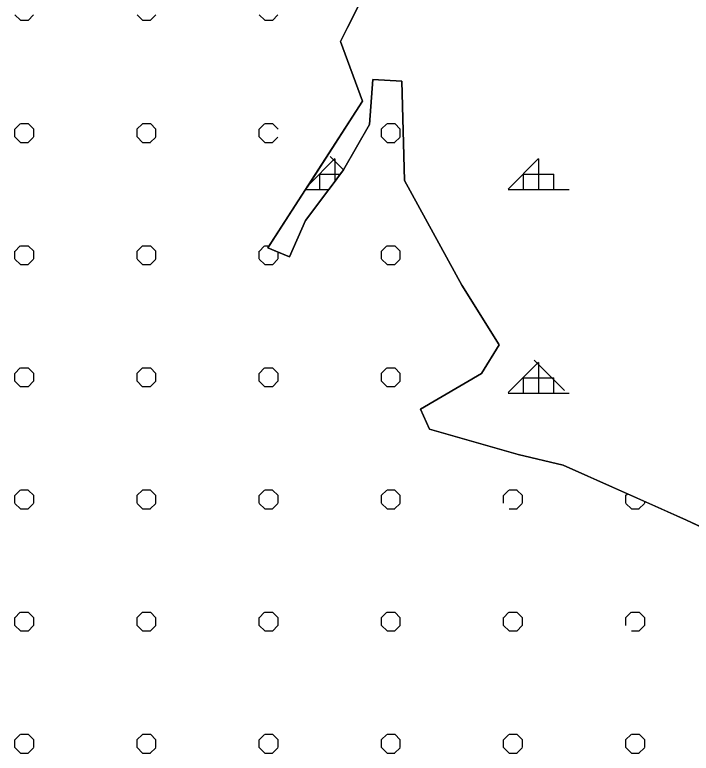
# Model space of a CAD drawing. Extents: x 427903 to 430077, y 4477233 to 4480385.
# Drawn here: x 429480.5 to 429646.6, y 4479293.4 to 4479474.7 of the extents above; entities that cross this region are included whole.
import ezdxf

# ---------------------------------------------------------------- set-up
doc = ezdxf.new("R2010")
doc.units = 0
for name, color, linetype in [('ADA', 7, 'Continuous'), ('PL_AYA_ORMAN', 7, 'Continuous'), ('PL_KA_TARIM_OZEL', 7, 'Continuous'), ('TR_ORMAN', 7, 'Continuous'), ('TR_OZELMAHSUL', 7, 'Continuous')]:
    doc.layers.add(name, color=color, linetype=linetype)

msp = doc.modelspace()

# ---------------------------------------------------------------- linework, layer by layer
at = {"layer": 'ADA'}
for p, q in [((429562.18, 4479471.65), (429572.94, 4479493.09)), ((429560.44, 4479468.17), (429562.18, 4479471.65)), ((429565.86, 4479453.48), (429560.44, 4479468.17)), ((429568.44, 4479458.81), (429567.59, 4479447.82)), ((429575.57, 4479458.44), (429568.44, 4479458.81)), ((429576.22, 4479434.06), (429575.57, 4479458.44)), ((429542.62, 4479417.45), (429565.86, 4479453.48)), ((429567.59, 4479447.82), (429561.09, 4479436.44)), ((429561.09, 4479436.44), (429551.9, 4479424.19)), ((429590.24, 4479408.36), (429576.22, 4479434.06)), ((429551.9, 4479424.19), (429547.95, 4479415.31)), ((429547.95, 4479415.31), (429542.62, 4479417.45)), ((429599.46, 4479393.7), (429590.24, 4479408.36)), ((429595.08, 4479386.61), (429599.46, 4479393.7)), ((429580.11, 4479377.88), (429595.08, 4479386.61)), ((429582.31, 4479372.92), (429580.11, 4479377.88)), ((429604.1, 4479366.76), (429582.31, 4479372.92)), ((429615.18, 4479364.14), (429604.1, 4479366.76)), ((429645.4, 4479350.6), (429615.18, 4479364.14)), ((429664.99, 4479341.46), (429645.4, 4479350.6))]:
    msp.add_line(p, q, dxfattribs=at)
at = {"layer": 'PL_AYA_ORMAN'}
msp.add_lwpolyline([(429572.94, 4479493.09), (429562.18, 4479471.65), (429560.44, 4479468.17), (429565.86, 4479453.48), (429552.59, 4479432.9), (429551.88, 4479431.81), (429542.99, 4479418.02), (429542.62, 4479417.45), (429545.17, 4479416.43), (429547.95, 4479415.31), (429551.9, 4479424.19), (429557.62, 4479431.81), (429559.14, 4479433.84), (429560.43, 4479435.56), (429561.09, 4479436.44), (429561.23, 4479436.68), (429567.59, 4479447.82), (429568.44, 4479458.81), (429575.57, 4479458.44), (429576.22, 4479434.06), (429590.24, 4479408.36), (429599.46, 4479393.7), (429595.08, 4479386.61), (429580.11, 4479377.88), (429582.31, 4479372.92), (429604.1, 4479366.76), (429615.18, 4479364.14), (429630.95, 4479357.07), (429635.17, 4479355.18), (429645.4, 4479350.6), (429664.99, 4479341.46)], dxfattribs=at)
at = {"layer": 'PL_KA_TARIM_OZEL'}
msp.add_lwpolyline([(429664.99, 4479341.46), (429645.4, 4479350.6), (429615.18, 4479364.14), (429604.1, 4479366.76), (429582.31, 4479372.92), (429580.11, 4479377.88), (429595.08, 4479386.61), (429599.46, 4479393.7), (429590.24, 4479408.36), (429576.22, 4479434.06), (429575.57, 4479458.44), (429568.44, 4479458.81), (429567.59, 4479447.82), (429561.23, 4479436.68), (429561.09, 4479436.44), (429560.43, 4479435.56), (429559.14, 4479433.84), (429557.62, 4479431.81), (429551.9, 4479424.19), (429547.95, 4479415.31), (429542.62, 4479417.45), (429551.88, 4479431.81), (429552.59, 4479432.9), (429565.86, 4479453.48), (429560.44, 4479468.17), (429562.18, 4479471.65), (429572.94, 4479493.09)], dxfattribs=at)
at = {"layer": 'TR_ORMAN'}
for p, q in [((429552.59, 4479432.9), (429559.12, 4479439.43)), ((429561.23, 4479436.68), (429557.97, 4479439.94)), ((429601.62, 4479431.94), (429609.12, 4479439.44)), ((429559.14, 4479433.84), (429559.14, 4479439.31)), ((429609.14, 4479431.81), (429609.14, 4479439.31)), ((429555.39, 4479431.81), (429555.39, 4479435.56)), ((429555.39, 4479435.56), (429560.43, 4479435.56)), ((429605.39, 4479431.81), (429605.39, 4479435.56)), ((429605.39, 4479435.56), (429612.89, 4479435.56)), ((429605.39, 4479435.56), (429612.89, 4479435.56)), ((429612.89, 4479431.81), (429612.89, 4479435.56)), ((429551.88, 4479431.81), (429557.62, 4479431.81)), ((429601.64, 4479431.81), (429616.64, 4479431.81)), ((429601.64, 4479431.81), (429616.64, 4479431.81)), ((429601.62, 4479381.95), (429609.12, 4479389.44)), ((429615.5, 4479382.42), (429608, 4479389.91)), ((429609.14, 4479381.81), (429609.14, 4479389.31)), ((429605.39, 4479381.81), (429605.39, 4479385.56)), ((429605.39, 4479385.56), (429612.89, 4479385.56)), ((429605.39, 4479385.56), (429612.89, 4479385.56)), ((429612.89, 4479381.81), (429612.89, 4479385.56)), ((429601.64, 4479381.81), (429616.64, 4479381.81)), ((429601.64, 4479381.81), (429616.64, 4479381.81))]:
    msp.add_line(p, q, dxfattribs=at)
at = {"layer": 'TR_OZELMAHSUL'}
for p, q in [((429481.9, 4479473.37), (429480.55, 4479474.73)), ((429481.9, 4479473.37), (429480.55, 4479474.73)), ((429483.77, 4479473.35), (429485.12, 4479474.71)), ((429511.9, 4479473.37), (429510.55, 4479474.73)), ((429511.9, 4479473.37), (429510.55, 4479474.73)), ((429513.77, 4479473.35), (429515.12, 4479474.71)), ((429541.9, 4479473.37), (429540.55, 4479474.73)), ((429541.9, 4479473.37), (429540.55, 4479474.73)), ((429543.77, 4479473.35), (429545.12, 4479474.71)), ((429481.9, 4479473.39), (429483.81, 4479473.39)), ((429481.9, 4479473.39), (429483.81, 4479473.39)), ((429511.9, 4479473.39), (429513.82, 4479473.39)), ((429511.9, 4479473.39), (429513.82, 4479473.39)), ((429541.9, 4479473.39), (429543.82, 4479473.39)), ((429541.9, 4479473.39), (429543.82, 4479473.39)), ((429480.5, 4479446.62), (429481.85, 4479447.98)), ((429480.54, 4479444.75), (429480.54, 4479446.66)), ((429481.9, 4479448.02), (429483.81, 4479448.02)), ((429485.17, 4479446.64), (429483.82, 4479448)), ((429485.17, 4479444.75), (429485.17, 4479446.66)), ((429510.5, 4479446.62), (429511.85, 4479447.98)), ((429510.54, 4479444.75), (429510.54, 4479446.66)), ((429511.9, 4479448.02), (429513.82, 4479448.02)), ((429515.17, 4479446.64), (429513.82, 4479448)), ((429515.17, 4479446.64), (429513.82, 4479448)), ((429515.17, 4479444.75), (429515.17, 4479446.66)), ((429540.5, 4479446.62), (429541.85, 4479447.98)), ((429540.54, 4479444.75), (429540.54, 4479446.66)), ((429541.9, 4479448.02), (429543.82, 4479448.02)), ((429545.17, 4479446.64), (429543.82, 4479448)), ((429545.17, 4479446.64), (429543.82, 4479448)), ((429570.5, 4479446.62), (429571.85, 4479447.98)), ((429570.54, 4479444.75), (429570.54, 4479446.66)), ((429571.9, 4479448.02), (429573.82, 4479448.02)), ((429571.9, 4479448.02), (429573.82, 4479448.02)), ((429575.17, 4479446.64), (429573.82, 4479448)), ((429575.17, 4479444.75), (429575.17, 4479446.66)), ((429481.9, 4479443.37), (429480.55, 4479444.73)), ((429481.9, 4479443.39), (429483.81, 4479443.39)), ((429483.77, 4479443.35), (429485.12, 4479444.71)), ((429511.9, 4479443.37), (429510.55, 4479444.73)), ((429511.9, 4479443.37), (429510.55, 4479444.73)), ((429511.9, 4479443.39), (429513.82, 4479443.39)), ((429513.77, 4479443.35), (429515.12, 4479444.71)), ((429541.9, 4479443.37), (429540.55, 4479444.73)), ((429541.9, 4479443.37), (429540.55, 4479444.73)), ((429541.9, 4479443.39), (429543.82, 4479443.39)), ((429543.77, 4479443.35), (429545.12, 4479444.71)), ((429571.9, 4479443.37), (429570.55, 4479444.73)), ((429571.9, 4479443.39), (429573.82, 4479443.39)), ((429571.9, 4479443.39), (429573.82, 4479443.39)), ((429573.77, 4479443.35), (429575.12, 4479444.71)), ((429480.5, 4479416.63), (429481.85, 4479417.98)), ((429481.9, 4479418.02), (429483.81, 4479418.02)), ((429485.17, 4479416.64), (429483.82, 4479418)), ((429510.5, 4479416.62), (429511.85, 4479417.98)), ((429511.9, 4479418.02), (429513.82, 4479418.02)), ((429515.17, 4479416.64), (429513.82, 4479418)), ((429540.5, 4479416.62), (429541.85, 4479417.98)), ((429541.9, 4479418.02), (429542.99, 4479418.02)), ((429570.5, 4479416.62), (429571.85, 4479417.98)), ((429571.9, 4479418.02), (429573.82, 4479418.02)), ((429571.9, 4479418.02), (429573.82, 4479418.02)), ((429575.17, 4479416.64), (429573.82, 4479418)), ((429480.54, 4479414.75), (429480.54, 4479416.66)), ((429485.17, 4479414.75), (429485.17, 4479416.66)), ((429510.54, 4479414.75), (429510.54, 4479416.66)), ((429515.17, 4479414.75), (429515.17, 4479416.66)), ((429540.54, 4479414.75), (429540.54, 4479416.66)), ((429545.17, 4479414.75), (429545.17, 4479416.43)), ((429570.54, 4479414.75), (429570.54, 4479416.66)), ((429575.17, 4479414.75), (429575.17, 4479416.66)), ((429481.9, 4479413.37), (429480.55, 4479414.73)), ((429483.77, 4479413.36), (429485.12, 4479414.71)), ((429511.9, 4479413.37), (429510.55, 4479414.73)), ((429513.77, 4479413.35), (429515.12, 4479414.71)), ((429541.9, 4479413.37), (429540.55, 4479414.73)), ((429541.9, 4479413.37), (429540.55, 4479414.73)), ((429543.77, 4479413.35), (429545.12, 4479414.71)), ((429571.9, 4479413.37), (429570.55, 4479414.73)), ((429573.77, 4479413.35), (429575.12, 4479414.71)), ((429481.9, 4479413.39), (429483.81, 4479413.39)), ((429481.9, 4479413.39), (429483.81, 4479413.39)), ((429511.9, 4479413.39), (429513.82, 4479413.39)), ((429511.9, 4479413.39), (429513.82, 4479413.39)), ((429541.9, 4479413.39), (429543.82, 4479413.39)), ((429541.9, 4479413.39), (429543.82, 4479413.39)), ((429571.9, 4479413.39), (429573.82, 4479413.39)), ((429571.9, 4479413.39), (429573.82, 4479413.39)), ((429480.5, 4479386.63), (429481.85, 4479387.98)), ((429481.9, 4479388.02), (429483.81, 4479388.02)), ((429481.9, 4479388.02), (429483.81, 4479388.02)), ((429485.17, 4479386.64), (429483.82, 4479388)), ((429510.5, 4479386.62), (429511.85, 4479387.98)), ((429511.9, 4479388.02), (429513.82, 4479388.02)), ((429511.9, 4479388.02), (429513.82, 4479388.02)), ((429515.17, 4479386.64), (429513.82, 4479388)), ((429540.5, 4479386.62), (429541.85, 4479387.98)), ((429541.9, 4479388.02), (429543.82, 4479388.02)), ((429541.9, 4479388.02), (429543.82, 4479388.02)), ((429545.17, 4479386.64), (429543.82, 4479388)), ((429570.5, 4479386.62), (429571.85, 4479387.98)), ((429571.9, 4479388.02), (429573.82, 4479388.02)), ((429571.9, 4479388.02), (429573.82, 4479388.02)), ((429575.17, 4479386.64), (429573.81, 4479388)), ((429480.54, 4479384.75), (429480.54, 4479386.66)), ((429485.17, 4479384.75), (429485.17, 4479386.66)), ((429510.54, 4479384.75), (429510.54, 4479386.66)), ((429515.17, 4479384.75), (429515.17, 4479386.66)), ((429540.54, 4479384.75), (429540.54, 4479386.66)), ((429545.17, 4479384.75), (429545.17, 4479386.66)), ((429570.54, 4479384.75), (429570.54, 4479386.66)), ((429575.17, 4479384.75), (429575.17, 4479386.66)), ((429481.9, 4479383.37), (429480.55, 4479384.73)), ((429481.9, 4479383.39), (429483.81, 4479383.39)), ((429481.9, 4479383.39), (429483.81, 4479383.39)), ((429483.77, 4479383.36), (429485.12, 4479384.71)), ((429511.9, 4479383.37), (429510.55, 4479384.73)), ((429511.9, 4479383.39), (429513.82, 4479383.39)), ((429511.9, 4479383.39), (429513.82, 4479383.39)), ((429513.77, 4479383.35), (429515.12, 4479384.71)), ((429541.9, 4479383.37), (429540.54, 4479384.73)), ((429541.9, 4479383.39), (429543.82, 4479383.39)), ((429541.9, 4479383.39), (429543.82, 4479383.39)), ((429543.77, 4479383.35), (429545.12, 4479384.71)), ((429571.9, 4479383.37), (429570.54, 4479384.73)), ((429571.9, 4479383.37), (429570.54, 4479384.73)), ((429571.9, 4479383.39), (429573.82, 4479383.39)), ((429571.9, 4479383.39), (429573.82, 4479383.39)), ((429573.77, 4479383.35), (429575.12, 4479384.71)), ((429480.5, 4479356.63), (429481.85, 4479357.98)), ((429481.9, 4479358.02), (429483.81, 4479358.02)), ((429485.17, 4479356.65), (429483.81, 4479358)), ((429510.5, 4479356.62), (429511.85, 4479357.98)), ((429511.9, 4479358.02), (429513.82, 4479358.02)), ((429515.17, 4479356.65), (429513.81, 4479358)), ((429540.5, 4479356.62), (429541.85, 4479357.98)), ((429541.9, 4479358.02), (429543.82, 4479358.02)), ((429545.17, 4479356.65), (429543.81, 4479358)), ((429570.5, 4479356.62), (429571.85, 4479357.98)), ((429571.9, 4479358.02), (429573.82, 4479358.02)), ((429575.17, 4479356.65), (429573.81, 4479358)), ((429600.5, 4479356.62), (429601.85, 4479357.98)), ((429601.9, 4479358.02), (429603.82, 4479358.02)), ((429605.17, 4479356.65), (429603.81, 4479358)), ((429480.54, 4479354.75), (429480.54, 4479356.66)), ((429485.17, 4479354.75), (429485.17, 4479356.66)), ((429510.54, 4479354.75), (429510.54, 4479356.66)), ((429515.17, 4479354.75), (429515.17, 4479356.66)), ((429540.54, 4479354.75), (429540.54, 4479356.66)), ((429545.17, 4479354.75), (429545.17, 4479356.66)), ((429570.54, 4479354.75), (429570.54, 4479356.66)), ((429575.17, 4479354.75), (429575.17, 4479356.66)), ((429600.54, 4479354.75), (429600.54, 4479356.66)), ((429605.17, 4479354.75), (429605.17, 4479356.66)), ((429630.5, 4479356.62), (429630.95, 4479357.07)), ((429630.54, 4479354.75), (429630.54, 4479356.66)), ((429481.9, 4479353.38), (429480.54, 4479354.73)), ((429483.77, 4479353.36), (429485.12, 4479354.71)), ((429511.9, 4479353.38), (429510.54, 4479354.73)), ((429513.77, 4479353.35), (429515.12, 4479354.71)), ((429541.9, 4479353.38), (429540.54, 4479354.73)), ((429543.77, 4479353.35), (429545.12, 4479354.71)), ((429571.9, 4479353.38), (429570.54, 4479354.73)), ((429573.77, 4479353.35), (429575.12, 4479354.71)), ((429603.77, 4479353.35), (429605.12, 4479354.71)), ((429631.9, 4479353.38), (429630.54, 4479354.73)), ((429633.77, 4479353.35), (429635.12, 4479354.71)), ((429635.17, 4479354.75), (429635.17, 4479355.18)), ((429481.9, 4479353.39), (429483.81, 4479353.39)), ((429511.9, 4479353.39), (429513.82, 4479353.39)), ((429541.9, 4479353.39), (429543.82, 4479353.39)), ((429571.9, 4479353.39), (429573.82, 4479353.39)), ((429601.9, 4479353.39), (429603.82, 4479353.39)), ((429631.9, 4479353.39), (429633.82, 4479353.39)), ((429480.5, 4479326.63), (429481.85, 4479327.98)), ((429481.9, 4479328.02), (429483.81, 4479328.02)), ((429485.17, 4479326.65), (429483.81, 4479328)), ((429510.5, 4479326.63), (429511.85, 4479327.98)), ((429511.9, 4479328.02), (429513.82, 4479328.02)), ((429515.17, 4479326.65), (429513.81, 4479328)), ((429540.5, 4479326.62), (429541.85, 4479327.98)), ((429541.9, 4479328.02), (429543.82, 4479328.02)), ((429545.17, 4479326.65), (429543.81, 4479328)), ((429570.5, 4479326.62), (429571.85, 4479327.98)), ((429571.9, 4479328.02), (429573.82, 4479328.02)), ((429575.17, 4479326.65), (429573.81, 4479328)), ((429600.5, 4479326.62), (429601.85, 4479327.98)), ((429601.9, 4479328.02), (429603.82, 4479328.02)), ((429605.17, 4479326.65), (429603.81, 4479328)), ((429630.5, 4479326.62), (429631.85, 4479327.98)), ((429631.9, 4479328.02), (429633.82, 4479328.02)), ((429635.17, 4479326.65), (429633.81, 4479328)), ((429480.54, 4479324.75), (429480.54, 4479326.66)), ((429485.17, 4479324.75), (429485.17, 4479326.66)), ((429510.54, 4479324.75), (429510.54, 4479326.66)), ((429515.17, 4479324.75), (429515.17, 4479326.66)), ((429540.54, 4479324.75), (429540.54, 4479326.66)), ((429545.17, 4479324.75), (429545.17, 4479326.66)), ((429570.54, 4479324.75), (429570.54, 4479326.66)), ((429575.17, 4479324.75), (429575.17, 4479326.66)), ((429600.54, 4479324.75), (429600.54, 4479326.66)), ((429605.17, 4479324.75), (429605.17, 4479326.66)), ((429630.54, 4479324.75), (429630.54, 4479326.66)), ((429635.17, 4479324.75), (429635.17, 4479326.66)), ((429481.9, 4479323.38), (429480.54, 4479324.73)), ((429481.9, 4479323.39), (429483.81, 4479323.39)), ((429483.77, 4479323.36), (429485.12, 4479324.71)), ((429511.9, 4479323.38), (429510.54, 4479324.73)), ((429511.9, 4479323.39), (429513.82, 4479323.39)), ((429513.77, 4479323.36), (429515.12, 4479324.71)), ((429541.9, 4479323.38), (429540.54, 4479324.73)), ((429541.9, 4479323.39), (429543.82, 4479323.39)), ((429543.77, 4479323.35), (429545.12, 4479324.71)), ((429571.9, 4479323.38), (429570.54, 4479324.73)), ((429571.9, 4479323.39), (429573.82, 4479323.39)), ((429573.77, 4479323.35), (429575.12, 4479324.71)), ((429601.9, 4479323.38), (429600.54, 4479324.73)), ((429601.9, 4479323.39), (429603.82, 4479323.39)), ((429603.77, 4479323.35), (429605.12, 4479324.71)), ((429631.9, 4479323.39), (429633.82, 4479323.39)), ((429633.77, 4479323.35), (429635.12, 4479324.71)), ((429480.5, 4479296.63), (429481.85, 4479297.98)), ((429481.9, 4479298.02), (429483.81, 4479298.02)), ((429485.17, 4479296.65), (429483.81, 4479298)), ((429510.5, 4479296.63), (429511.85, 4479297.98)), ((429511.9, 4479298.02), (429513.82, 4479298.02)), ((429515.17, 4479296.65), (429513.81, 4479298)), ((429540.5, 4479296.62), (429541.85, 4479297.98)), ((429541.9, 4479298.02), (429543.82, 4479298.02)), ((429545.17, 4479296.65), (429543.81, 4479298)), ((429570.5, 4479296.62), (429571.85, 4479297.98)), ((429571.9, 4479298.02), (429573.82, 4479298.02)), ((429575.17, 4479296.65), (429573.81, 4479298)), ((429600.5, 4479296.62), (429601.85, 4479297.98)), ((429601.9, 4479298.02), (429603.82, 4479298.02)), ((429605.17, 4479296.65), (429603.81, 4479298)), ((429630.5, 4479296.62), (429631.85, 4479297.98)), ((429631.9, 4479298.02), (429633.82, 4479298.02)), ((429635.17, 4479296.65), (429633.81, 4479298)), ((429480.54, 4479294.75), (429480.54, 4479296.66)), ((429485.17, 4479294.75), (429485.17, 4479296.66)), ((429510.54, 4479294.75), (429510.54, 4479296.66)), ((429515.17, 4479294.75), (429515.17, 4479296.66)), ((429540.54, 4479294.75), (429540.54, 4479296.66)), ((429545.17, 4479294.75), (429545.17, 4479296.66)), ((429570.54, 4479294.75), (429570.54, 4479296.66)), ((429575.17, 4479294.75), (429575.17, 4479296.66)), ((429600.54, 4479294.75), (429600.54, 4479296.66)), ((429605.17, 4479294.75), (429605.17, 4479296.66)), ((429630.54, 4479294.75), (429630.54, 4479296.66)), ((429635.17, 4479294.75), (429635.17, 4479296.66)), ((429481.9, 4479293.38), (429480.54, 4479294.73)), ((429483.77, 4479293.36), (429485.12, 4479294.71)), ((429511.9, 4479293.38), (429510.54, 4479294.73)), ((429513.77, 4479293.36), (429515.12, 4479294.71)), ((429541.9, 4479293.38), (429540.54, 4479294.73)), ((429543.77, 4479293.35), (429545.12, 4479294.71)), ((429571.9, 4479293.38), (429570.54, 4479294.73)), ((429573.77, 4479293.35), (429575.12, 4479294.71)), ((429601.9, 4479293.38), (429600.54, 4479294.73)), ((429603.77, 4479293.35), (429605.12, 4479294.71)), ((429631.9, 4479293.38), (429630.54, 4479294.73)), ((429633.77, 4479293.35), (429635.12, 4479294.71)), ((429481.9, 4479293.39), (429483.81, 4479293.39)), ((429511.9, 4479293.39), (429513.82, 4479293.39)), ((429541.9, 4479293.39), (429543.82, 4479293.39)), ((429571.9, 4479293.39), (429573.82, 4479293.39)), ((429601.9, 4479293.39), (429603.82, 4479293.39)), ((429631.9, 4479293.39), (429633.82, 4479293.39))]:
    msp.add_line(p, q, dxfattribs=at)

doc.saveas('drawing.dxf')
